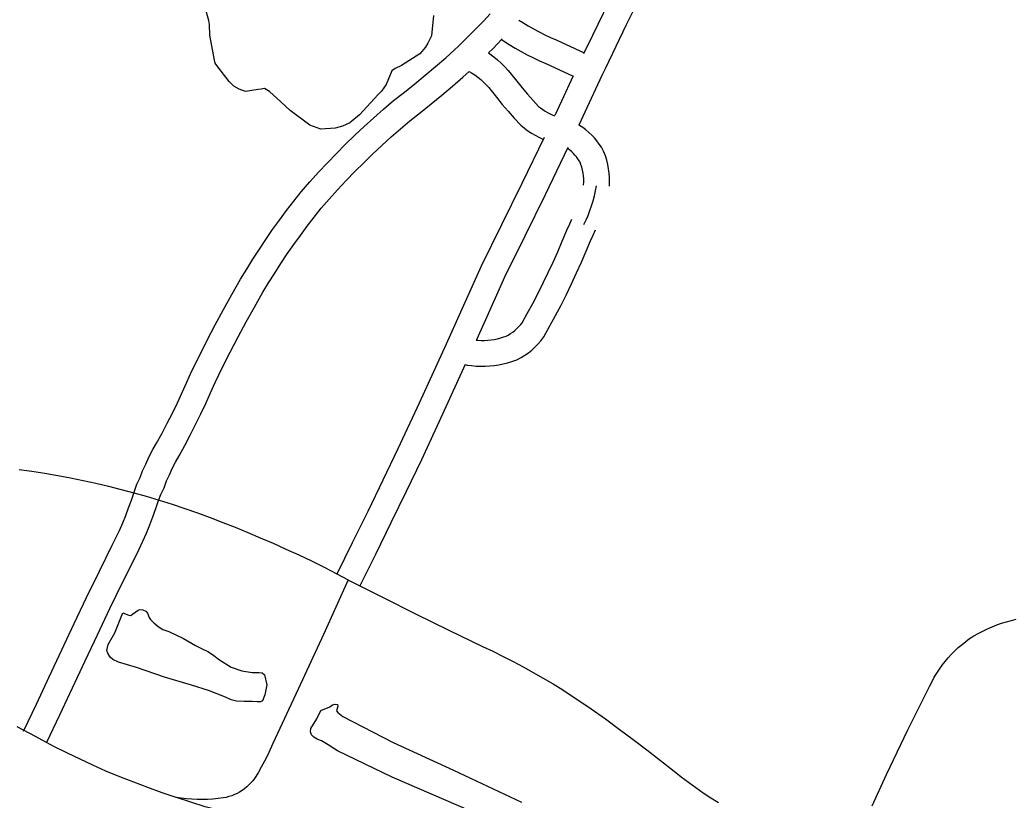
# Model space of a CAD drawing. Extents: x 3677843 to 3715951, y 511991 to 537744.
# Drawn here: x 3693064 to 3694217, y 521911 to 522816 of the extents above; entities that cross this region are included whole.
import ezdxf

# ---------------------------------------------------------------- set-up
doc = ezdxf.new("R2010")
doc.units = 0
for name, color, linetype in [('V-ROAD-CNTR', 7, 'Continuous'), ('V-SITE-VEGE', 7, 'Continuous'), ('V-TOPO-SHOR', 7, 'Continuous')]:
    doc.layers.add(name, color=color, linetype=linetype)

msp = doc.modelspace()

# ---------------------------------------------------------------- linework, layer by layer
at = {"layer": 'V-ROAD-CNTR'}
for points in [[(3693848.7, 523040.2), (3693847.7, 523038.4), (3693838.6, 523022.2), (3693829.8, 523006), (3693821.1, 522989.7), (3693812.6, 522973.3), (3693804.2, 522956.8), (3693796.1, 522940.2), (3693788.1, 522923.5), (3693780.3, 522906.7), (3693772.7, 522889.8), (3693765.5, 522873.3), (3693753, 522848.6), (3693740.5, 522823.4), (3693728.2, 522798.1), (3693718, 522776.8)], [(3693875.8, 523027), (3693873.8, 523023.6), (3693864.9, 523007.7), (3693856.2, 522991.8), (3693847.6, 522975.7), (3693839.3, 522959.6), (3693831.1, 522943.4), (3693823.1, 522927.1), (3693815.3, 522910.7), (3693807.6, 522894.2), (3693800.1, 522877.6), (3693792.7, 522860.5), (3693779.8, 522835.2), (3693767.4, 522810.2), (3693755.2, 522785.1), (3693743.2, 522759.9), (3693739.3, 522751.6), (3693719.6, 522709), (3693712.4, 522694)], [(3693572.6, 522785.4), (3693580.4, 522792.9), (3693591.2, 522803.7), (3693601.8, 522814.6), (3693609.8, 522823.2)], [(3693642.9, 522815.9), (3693647.6, 522812.9), (3693653.8, 522809.1), (3693660, 522805.6), (3693666.4, 522802.2), (3693672.9, 522798.9), (3693679.4, 522795.8), (3693686.3, 522792.8), (3693718.5, 522777.9)], [(3693607.6, 522777.7), (3693612.6, 522782.6), (3693623.6, 522794), (3693623.7, 522794.1)], [(3693622.8, 522793.2), (3693625, 522791.8), (3693631.7, 522787.4), (3693638.6, 522783.3), (3693645.5, 522779.3), (3693652.6, 522775.5), (3693659.7, 522771.9), (3693667, 522768.5), (3693674, 522765.5), (3693705.8, 522750.7)], [(3693068.5, 521991.2), (3693083.3, 522022.6), (3693098, 522054), (3693112.7, 522085.5), (3693127, 522115.9), (3693141.6, 522146.3), (3693156.4, 522176.6), (3693171.3, 522206.8), (3693175.6, 522215.4), (3693179.6, 522224), (3693183.4, 522232.6), (3693187, 522241.4), (3693190.3, 522250.2), (3693193.5, 522259.1), (3693196.6, 522268.4), (3693199.9, 522277.5), (3693203.8, 522285.2), (3693206.5, 522293), (3693210.3, 522300.9), (3693214, 522309.5), (3693218.4, 522317.7), (3693222.7, 522325.2), (3693229, 522336.8), (3693235.1, 522348.4), (3693241.1, 522360.1), (3693246.8, 522371.9), (3693252.4, 522383.8), (3693257.8, 522395.8), (3693263.2, 522408.3), (3693272.3, 522426.6), (3693281.4, 522444.6), (3693290.7, 522462.4), (3693300.3, 522480.1), (3693310, 522497.7), (3693320, 522515.3), (3693327.2, 522527.1), (3693334.4, 522538.7), (3693341.9, 522550.2), (3693349.5, 522561.5), (3693357.3, 522572.8), (3693365.3, 522583.9), (3693373.5, 522594.9), (3693381.8, 522605.8), (3693390.4, 522616.8), (3693400.5, 522628.2), (3693410.5, 522639.4), (3693420.8, 522650.4), (3693431.2, 522661.2), (3693441.8, 522671.8), (3693452.6, 522682.2), (3693463.5, 522692.5), (3693474.6, 522702.6), (3693485.9, 522712.5), (3693497.5, 522722.4), (3693510.2, 522732.2), (3693522.3, 522742), (3693534.4, 522751.9), (3693546.3, 522761.9), (3693558, 522772.1), (3693572.9, 522785.7)], [(3693607.6, 522777.7), (3693609.1, 522776.7), (3693613.7, 522773.2), (3693618.1, 522769.6), (3693622.4, 522765.8), (3693626.5, 522761.7), (3693630.4, 522757.5), (3693634.1, 522753.1), (3693640.4, 522744.9), (3693646.6, 522737.3), (3693652.9, 522729.8), (3693659.5, 522722.4), (3693665.7, 522715.8), (3693667.9, 522714), (3693670.6, 522712), (3693673.4, 522710.2), (3693676.3, 522708.5), (3693679.2, 522707), (3693682.3, 522705.6), (3693684.3, 522704.8)], [(3693095.6, 521978.5), (3693110.4, 522009.9), (3693125.2, 522041.3), (3693139.8, 522072.7), (3693154.1, 522103), (3693168.6, 522133.3), (3693183.3, 522163.4), (3693198.2, 522193.5), (3693202.6, 522202.4), (3693206.9, 522211.6), (3693211, 522220.9), (3693214.8, 522230.3), (3693218.5, 522239.8), (3693221.9, 522249.3), (3693225, 522258.6), (3693227.5, 522265.7), (3693231.4, 522273.5), (3693234.2, 522281.5), (3693237.6, 522288.4), (3693241.1, 522296.4), (3693244.7, 522303.2), (3693248.9, 522310.6), (3693255.5, 522322.6), (3693261.8, 522334.6), (3693267.9, 522346.7), (3693273.9, 522359), (3693279.7, 522371.3), (3693285.3, 522383.7), (3693290.5, 522395.7), (3693299.1, 522413.2), (3693308, 522430.8), (3693317.2, 522448.3), (3693326.6, 522465.7), (3693336.2, 522483), (3693345.9, 522500.1), (3693352.7, 522511.3), (3693359.7, 522522.5), (3693366.9, 522533.6), (3693374.3, 522544.6), (3693381.9, 522555.5), (3693389.6, 522566.2), (3693397.4, 522576.9), (3693405.5, 522587.4), (3693413.5, 522597.6), (3693422.9, 522608.3), (3693432.6, 522619.1), (3693442.6, 522629.7), (3693452.6, 522640.1), (3693462.9, 522650.4), (3693473.3, 522660.5), (3693483.9, 522670.5), (3693494.6, 522680.3), (3693505.5, 522689.9), (3693516.4, 522699.1), (3693528.7, 522708.7), (3693541.2, 522718.7), (3693553.6, 522728.8), (3693565.8, 522739.2), (3693577.9, 522749.7), (3693585.3, 522756.4)], [(3693585.3, 522756.4), (3693588.1, 522754.7), (3693591.7, 522752.2), (3693595.2, 522749.6), (3693598.6, 522746.8), (3693601.8, 522743.9), (3693604.9, 522740.9), (3693607.9, 522737.7), (3693610.7, 522734.3), (3693616.8, 522726.3), (3693623.5, 522718.1), (3693630.3, 522710.1), (3693637.4, 522702.2), (3693645.1, 522693.9), (3693649.4, 522690.4), (3693653.4, 522687.4), (3693657.5, 522684.7), (3693661.8, 522682.2), (3693666.1, 522680), (3693670.6, 522677.9), (3693671.2, 522677.7)], [(3693706, 522751.2), (3693692.5, 522721.8), (3693684.5, 522705.3)], [(3693748, 522623.2), (3693748.2, 522627.9), (3693748.1, 522633.1), (3693747.7, 522638.2), (3693747, 522643.3), (3693746, 522648.4), (3693744.8, 522653.4), (3693743.2, 522658.3), (3693741.1, 522663.7), (3693738.6, 522668.3), (3693736.1, 522672.1), (3693733.4, 522675.7), (3693730.5, 522679.2), (3693727.4, 522682.5), (3693724.2, 522685.6), (3693720.7, 522688.5), (3693717.1, 522691.2), (3693713.3, 522693.6), (3693712.4, 522694.2)], [(3693672.1, 522679.6), (3693646.3, 522626.2), (3693622.9, 522578.5), (3693599.1, 522530.6), (3693575.3, 522477.2), (3693558.4, 522440), (3693527.1, 522371.4), (3693502.7, 522318.7), (3693485.2, 522282.3), (3693467.6, 522245.8), (3693449.7, 522209.5), (3693431.7, 522173.1)], [(3693699.8, 522667.9), (3693673.3, 522613), (3693649.8, 522565.2), (3693626.3, 522517.8), (3693602.6, 522464.9), (3693593.7, 522445.1)], [(3693718, 522624.4), (3693718.2, 522628.3), (3693718.1, 522631.7), (3693717.8, 522635.1), (3693717.4, 522638.5), (3693716.7, 522641.8), (3693715.9, 522645.1), (3693714.9, 522648.4), (3693713.9, 522650.9), (3693712.9, 522652.7), (3693711.4, 522655), (3693709.8, 522657.2), (3693708, 522659.3), (3693706.2, 522661.3), (3693704.2, 522663.2), (3693702.1, 522664.9), (3693699.9, 522666.6), (3693699.3, 522667)], [(3693718.2, 522578.6), (3693720.8, 522584), (3693723.2, 522589.4), (3693725.4, 522595), (3693727.3, 522600.6), (3693729.1, 522606.3), (3693730.6, 522612.1), (3693731.9, 522618), (3693733, 522623.8)], [(3693593.5, 522444.7), (3693595.4, 522444.6), (3693599.2, 522444.4), (3693603, 522444.4), (3693606.8, 522444.6), (3693610.6, 522445), (3693614.4, 522445.5), (3693618.2, 522446.3), (3693621.9, 522447.2), (3693625.5, 522448.3), (3693628.3, 522449.3), (3693630.5, 522450.4), (3693633.2, 522452.2), (3693635.8, 522454), (3693638.3, 522456), (3693640.7, 522458.2), (3693643, 522460.5), (3693645.1, 522462.9), (3693646.6, 522464.9), (3693652.7, 522475.6), (3693659, 522487.3), (3693665.2, 522499.1), (3693671.1, 522511), (3693676.9, 522523), (3693682.6, 522535.1), (3693688, 522547.2), (3693693.3, 522559.4), (3693698.6, 522572.3), (3693702, 522579.4), (3693704.5, 522584.8)], [(3693580.6, 522416.3), (3693582.9, 522415.8), (3693588.1, 522415.1), (3693593.3, 522414.6), (3693598.6, 522414.4), (3693603.8, 522414.4), (3693609.1, 522414.7), (3693614.3, 522415.2), (3693619.5, 522416), (3693624.7, 522417), (3693629.8, 522418.2), (3693634.8, 522419.8), (3693640.6, 522421.8), (3693645.6, 522424.5), (3693649.9, 522427.2), (3693653.9, 522430.1), (3693657.8, 522433.2), (3693661.5, 522436.5), (3693665, 522440.1), (3693668.2, 522443.8), (3693671.7, 522448.3), (3693678.9, 522461.1), (3693685.5, 522473.2), (3693691.8, 522485.4), (3693698, 522497.7), (3693704, 522510.1), (3693709.9, 522522.6), (3693715.5, 522535.1), (3693720.9, 522547.8), (3693725.9, 522560), (3693729.2, 522566.5), (3693731.8, 522572.4)], [(3693580.6, 522416.4), (3693554.4, 522358.9), (3693529.9, 522306), (3693512.3, 522269.2), (3693494.5, 522232.7), (3693476.6, 522196.2), (3693458.6, 522159.8)], [(3693063.2, 522294.6), (3693078.2, 522292.6), (3693093.1, 522290.3), (3693108, 522287.7), (3693122.8, 522284.9), (3693137.6, 522281.9), (3693152.3, 522278.7), (3693167, 522275.3), (3693181.7, 522271.6), (3693196.3, 522267.6), (3693210.8, 522263.5), (3693225.7, 522259), (3693240.6, 522254.3), (3693255.4, 522249.4), (3693270.2, 522244.2), (3693284.8, 522238.9), (3693299.4, 522233.3), (3693313.9, 522227.6), (3693328.4, 522221.7), (3693342.7, 522215.5), (3693357.8, 522209.1), (3693372.8, 522202.4)], [(3693372.8, 522202.4), (3693387.7, 522195.6), (3693402.5, 522188.5), (3693417.2, 522181.2), (3693431.8, 522173.6), (3693445.1, 522166.5)], [(3693445.1, 522166.5), (3693416.2, 522103.2), (3693387, 522040), (3693357.6, 521976.9)], [(3693445.1, 522166.5), (3693446.2, 522165.9), (3693484.6, 522146.4), (3693523.2, 522127.1), (3693561.8, 522108.1), (3693600.6, 522089.4), (3693612.6, 522083.8), (3693624.5, 522077.9), (3693636.3, 522071.9), (3693648, 522065.7), (3693659.6, 522059.3), (3693671.1, 522052.7), (3693682.5, 522045.9), (3693693.8, 522039), (3693704.9, 522031.8), (3693716, 522024.5), (3693726.9, 522017), (3693743.2, 522005.4), (3693759.4, 521993.6), (3693775.5, 521981.6), (3693791.5, 521969.5), (3693807.3, 521957.2), (3693822.9, 521944.7), (3693831.2, 521938.2), (3693839.6, 521931.9), (3693848.1, 521925.7), (3693856.7, 521919.7), (3693865.4, 521913.9), (3693874.3, 521908.3)], [(3694052.6, 521904.6), (3694069.4, 521940.9), (3694081.6, 521966.8), (3694094, 521992.6), (3694106.7, 522018.3), (3694119.6, 522043.8), (3694122.1, 522048.8), (3694124.7, 522053.7), (3694127.6, 522058.5), (3694130.7, 522063.1), (3694133.9, 522067.7), (3694137.3, 522072), (3694140.9, 522076.3), (3694144.7, 522080.4), (3694148.6, 522084.4), (3694152.6, 522088.2), (3694156.9, 522091.8), (3694161.2, 522095.3), (3694165.7, 522098.5), (3694170.7, 522101.6), (3694175.8, 522104.5), (3694181.1, 522107.2), (3694186.4, 522109.8), (3694191.8, 522112.1), (3694197.2, 522114.3), (3694202.8, 522116.2), (3694208.4, 522118), (3694214.1, 522119.5), (3694219.8, 522120.9)], [(3693090, 521980.6), (3693082.1, 521984.9), (3693061.2, 521996.3)], [(3693245.3, 521914.2), (3693229.2, 521919.7), (3693212.7, 521925.6), (3693196.3, 521931.8), (3693180, 521938.2), (3693163.8, 521944.8), (3693148.8, 521951.6), (3693134, 521958.5), (3693119.2, 521965.7), (3693104.5, 521973), (3693090, 521980.6)], [(3693357.6, 521976.9), (3693354.5, 521969.9), (3693351.3, 521963), (3693347.8, 521956.2), (3693344.2, 521949.5), (3693340.4, 521942.9), (3693336.4, 521936.4), (3693334.3, 521933.7), (3693332.1, 521931.1), (3693329.8, 521928.7), (3693327.3, 521926.4), (3693324.6, 521924.3), (3693321.9, 521922.3), (3693319, 521920.5), (3693316, 521918.9), (3693313, 521917.5), (3693309.8, 521916.2), (3693306.6, 521915.2), (3693303.3, 521914.3), (3693300, 521913.7), (3693294, 521912.9), (3693287.9, 521912.4), (3693281.8, 521912), (3693275.7, 521911.8), (3693269.6, 521911.9), (3693263.5, 521912.2), (3693257.4, 521912.6), (3693251.3, 521913.3), (3693245.3, 521914.2)], [(3693610, 521820.5), (3693595.8, 521826.4), (3693585.5, 521830.3), (3693575.1, 521834.1), (3693564.7, 521837.7), (3693554.3, 521841.1), (3693543.7, 521844.3), (3693533.1, 521847.3), (3693511.4, 521852.8), (3693489.7, 521858.1), (3693467.9, 521863.2), (3693446.1, 521868.1), (3693424.2, 521872.8), (3693402.3, 521877.2), (3693384.5, 521880.3), (3693366.8, 521883.6), (3693349.2, 521887.1), (3693331.6, 521890.8), (3693314.1, 521894.8), (3693296.6, 521899), (3693279.1, 521903.4), (3693262.4, 521908.6), (3693245.7, 521914), (3693245.3, 521914.2)]]:
    msp.add_lwpolyline(points, dxfattribs=at)
at = {"layer": 'V-SITE-VEGE'}
msp.add_lwpolyline([(3693544, 522821.2), (3693541.5, 522797.7), (3693537.2, 522789), (3693534.5, 522784.6), (3693528, 522776.9), (3693506.9, 522763.1), (3693499.3, 522759.8), (3693495.5, 522757), (3693489, 522741.1), (3693483.6, 522733.4), (3693479.9, 522729.6), (3693458.2, 522706), (3693446.9, 522696.6), (3693438.2, 522692.7), (3693430, 522690.5), (3693413.1, 522689.2), (3693400.5, 522694), (3693377.5, 522710.8), (3693367, 522721), (3693353.8, 522732.9), (3693347.8, 522736.7), (3693344, 522735.6), (3693340.7, 522735.5), (3693326, 522733.2), (3693318.4, 522735.9), (3693312.3, 522739.1), (3693306.8, 522744.5), (3693292.5, 522763), (3693290.8, 522765.7), (3693289.7, 522769.5), (3693284.6, 522798.4), (3693283.9, 522810.9), (3693283.3, 522815.2), (3693278.3, 522833.2)], dxfattribs=at)
at = {"layer": 'V-TOPO-SHOR'}
for points in [[(3693183.5, 522128.4), (3693190.6, 522125.5), (3693192.7, 522125.1), (3693194.8, 522126.9), (3693198.5, 522129.4), (3693201.2, 522131.3), (3693203.3, 522132.1), (3693206.8, 522131.9), (3693210.1, 522130.2), (3693212.1, 522127.8), (3693214.1, 522123.1), (3693215.6, 522120.6), (3693219.6, 522116.9), (3693224.6, 522112.7), (3693230, 522109.2), (3693236.8, 522106.6), (3693253.8, 522098.5), (3693267.8, 522090.5), (3693276.3, 522086.1), (3693282.2, 522083.4), (3693287.4, 522080), (3693295.7, 522073.7), (3693309.4, 522065.3), (3693321.7, 522061.2), (3693333.5, 522059.3), (3693341.7, 522059.3), (3693345.2, 522058.7), (3693347.9, 522056.3), (3693350.7, 522045), (3693348.4, 522033.4), (3693345.6, 522026.3), (3693343.1, 522025.3), (3693339.5, 522025.3), (3693333.5, 522025.6), (3693324.3, 522025.6), (3693315.4, 522025.9), (3693309.4, 522027.4), (3693302.5, 522030.6), (3693283, 522038.1), (3693263.2, 522044.5), (3693231.9, 522053.8), (3693199.6, 522064.8), (3693178.4, 522071.1), (3693171.9, 522074.3), (3693169, 522077), (3693166, 522081.4), (3693165.1, 522084.5), (3693166.5, 522091.6), (3693174.2, 522105.3), (3693183.5, 522128.4)], [(3693413.2, 522015.2), (3693423.5, 522019.4), (3693426.9, 522021.8), (3693429.5, 522022.6), (3693432.5, 522022), (3693433.1, 522020.1), (3693431.5, 522014.6), (3693432.8, 522012.7), (3693438.8, 522008.3), (3693497, 521978), (3693567.2, 521945.9), (3693646.1, 521908.8)], [(3693587, 521898.2), (3693495.9, 521937.9), (3693432.5, 521968.3), (3693421.7, 521975.1), (3693414, 521979.8), (3693409, 521981.8), (3693405, 521984.1), (3693402.4, 521986.7), (3693401.3, 521990.3), (3693401.5, 521994.1), (3693408.5, 522005.6), (3693413.2, 522015.2)]]:
    msp.add_lwpolyline(points, dxfattribs=at)

doc.saveas('drawing.dxf')
